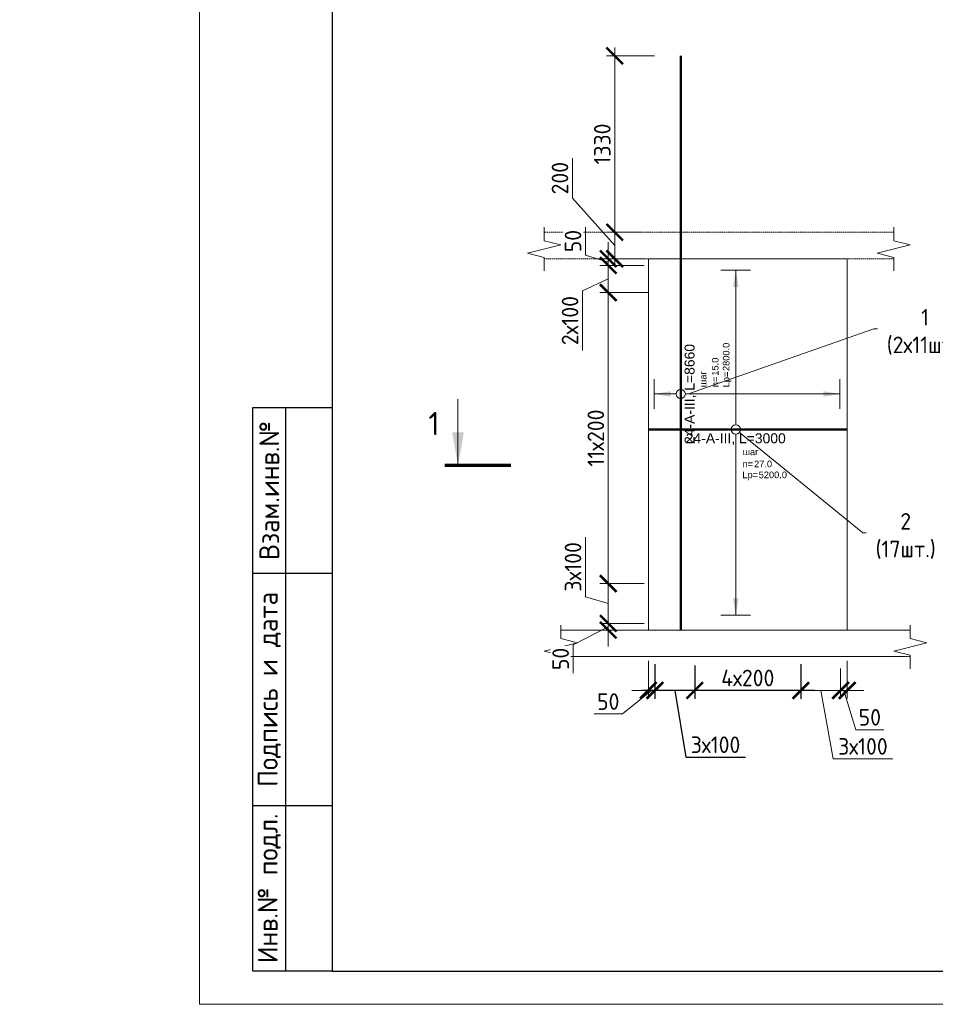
# Model space of a CAD drawing. Header units: millimetres. Extents: x 369815 to 1481759, y -423071 to -27917.
# Tile 246 of 380: x 634516 to 648328, y -198192 to -183342. Entities that reach past the tile are written whole.
import ezdxf
from ezdxf import colors
from ezdxf.entities.mleader import LeaderData, LeaderLine
from ezdxf.enums import TextEntityAlignment as Align
from ezdxf.math import Vec2, Vec3

# ---------------------------------------------------------------- set-up
doc = ezdxf.new("R2010")
doc.units = ezdxf.units.MM
doc.set_wipeout_variables(frame=1)
doc.linetypes.add('01 Штриховая _4 мм_', pattern=[6, 3.5, -2.5])
for name, color, linetype, lineweight in [('AF_Perekritie', 90, 'Continuous', 18), ('AF_Stena', 90, 'Continuous', 18), ('KR_Fundament', 253, 'Continuous', 18), ('АрмСтер', 2, 'Continuous', 50), ('Выноски', 20, 'Continuous', 20), ('подоснова', 151, 'Continuous', 5), ('размер', 1, 'Continuous', 25), ('РАЗМЕРЫ', 1, 'Continuous', 9), ('Текст', 7, 'Continuous', 25), ('ТОНКИЕ', 7, 'Continuous', 9)]:
    doc.layers.add(name, color=color, linetype=linetype, lineweight=lineweight)
doc.layers.add('АрмСтер_атрибуты', color=2, linetype='Continuous', lineweight=0, plot=False)
doc.layers.add('ТОЛСТЫЕ_ОСНОВНЫЕ', color=6, linetype='Continuous')
doc.styles.add('GOST-2.304_Type-B', font='GOST_Common.ttf')
doc.styles.get("Standard").update_dxf_attribs({"font": 'arial.ttf'})
doc.styles.add('style1', font='GOST_Common.ttf', dxfattribs={"height": 500})
doc.styles.add('Аннотативный', font='arial.ttf')
doc.styles.add('ГОСТ', font='GOST_Common.ttf')
doc.dimstyles.new('мой 25', dxfattribs={"dimscale": 100, "dimtxt": 2.5, "dimasz": 2.5, "dimexe": 1.25, "dimexo": 0.625, "dimtad": 1, "dimdec": 0, "dimlfac": 0.5, "dimtxsty": 'GOST-2.304_Type-B', "dimblk": 'ARCHTICK', "dimcen": 2.5, "dimdle": 1.25, "dimaunit": 1, "dimadec": 1, "dimazin": 2, "dimtfac": 1, "dimtdec": 0, "dimtmove": 1, "dimatfit": 3, "dimfxl": 6, "dimfxlon": 1, "dimtfill": 1, "dimlwd": -1, "dimlwe": -1, "dimarcsym": 0})
doc.dimstyles.new('СПДС', dxfattribs={"dimscale": 100, "dimtxt": 2.5, "dimasz": 2.5, "dimexe": 1.25, "dimexo": 0, "dimtad": 1, "dimdec": 0, "dimtxsty": 'GOST-2.304_Type-B', "dimblk": 'ARCHTICK', "dimcen": 2.5, "dimdle": 2, "dimadec": 0, "dimazin": 2, "dimtfac": 0.75, "dimtdec": 0, "dimtmove": 1, "dimatfit": 3, "dimfxl": 1, "dimtolj": 1, "dimarcsym": 1})

# ---------------------------------------------------------------- blocks, each defined once
blk = doc.blocks.new('штамп кж1.1')
at = {"layer": 'Текст', "color": 7, "attachment_point": 1, "style": 'ГОСТ'}
for s, width, heights, insert, char_height in [('\\pi594.35517;{\\fTimes New Roman|b0|i0|c204|p18;\\C256;Строительство жилого комплекса со  встроенными помещениями \\P\\pi1441.86779;общественного-делового, коммерческого назначения и \\P\\pi41.3631;поликлиническим учреждением по адресу: г. Чита, ул. 1-я Коллективная}', 11543.07, [0], (411117, -81801), 250), ('\\pi389.01406;{\\fTimes New Roman|b0|i0|c204|p18;\\C256;«Жилой дом со встроенными помещениями \\P\\pi641.91601;общественно-делового и коммерческого \\P\\pi302.06381;назначения на первом этаже здания», поз. 3.1\\P}', 7000, [1500], (410844, -83331), 225)]:
    blk.add_mtext_dynamic_manual_height_columns(s, width=width, gutter_width=12.5, heights=heights, dxfattribs=dict(at, insert=insert, char_height=char_height))
blk = doc.blocks.new('*U78')
at = {"layer": 'ТОЛСТЫЕ_ОСНОВНЫЕ'}
for p, q in [((8, 5), (8, 90)), ((8, 90), (20, 90)), ((13, 5), (13, 90)), ((8, 65), (20, 65)), ((8, 30), (20, 30)), ((20, 5), (8, 5))]:
    blk.add_line(p, q, dxfattribs=at)
at = {"layer": 'ТОЛСТЫЕ_ОСНОВНЫЕ', "color": 6}
blk.add_lwpolyline([(20, 5), (415, 5), (415, 292), (20, 292)], close=True, dxfattribs=at)
at = {"layer": 'ТОНКИЕ'}
blk.add_lwpolyline([(0, 0), (420, 0), (420, 297), (0, 297)], close=True, dxfattribs=at)
at = {"layer": 'Текст', "style": 'style1'}
for s, p in [('Взам.инв.№', (10.5, 77.5)), ('Подпись и дата', (10.5, 47.5)), ('Инв.№ подл.', (10.5, 17.5))]:
    blk.add_text(s, height=3, rotation=90, dxfattribs=at).set_placement(p, align=Align.MIDDLE)
blk = doc.blocks.new('_None')
blk = doc.blocks.new('*U127')
at = {"layer": 'РАЗМЕРЫ'}
for p, q in [((112.5, 1200), (-112.5, 1200)), ((112.5, -1400), (-112.5, -1400))]:
    blk.add_line(p, q, dxfattribs=at)
at = {"layer": 'РАЗМЕРЫ', "ltscale": 15}
blk.add_line((0, -1400), (0, 1200), dxfattribs=at)
at = {"layer": 'РАЗМЕРЫ'}
for points in [[(0, 1200), (20.9, 1074.8), (-20.9, 1074.8)], [(0, -1400), (20.9, -1274.8), (-20.9, -1274.8)]]:
    blk.add_solid(points, dxfattribs=at)
at = {"layer": 'АрмСтер_атрибуты', "color": 215, "ltscale": 15, "style": 'Аннотативный'}
for s, p in [('шаг', (51.4, -194.2)), ('n=', (51.4, -285.1)), ('Lр=', (50.2, -367.8))]:
    blk.add_text(s, height=50, dxfattribs=at).set_placement(p)
at = {"layer": 'АрмСтер_атрибуты', "style": 'Аннотативный', "flags": 8}
blk.add_attdef('ПОЗ', (110, 29.6), '', height=75, dxfattribs=at)
at = {"layer": 'АрмСтер_атрибуты', "flags": 9}
for tag, p in [('МАССА', (-1033.5, -10.5)), ('ОБОЗНАЧЕНИЕ', (-1033.5, -124.4))]:
    blk.add_attdef(tag, p, '', height=75, dxfattribs=at)
at = {"layer": 'АрмСтер_атрибуты', "color": 215, "style": 'Аннотативный'}
for tag, p, flags in [('ШАГ', (190.9, -194.2), 10), ('КОЛ', (138, -285.1), 8), ('ШИРИНА', (172.9, -367.8), 8)]:
    blk.add_attdef(tag, p, '', height=50, dxfattribs=dict(at, flags=flags))
at = {"linetype": 'Continuous', "lineweight": 0}
blk.add_wipeout([(35, 0), (28.3, 20.6), (10.8, 33.3), (-10.8, 33.3), (-28.3, 20.6), (-35, 0), (-28.3, -20.6), (-10.8, -33.3), (10.8, -33.3), (28.3, -20.6)], dxfattribs=at)
at = {"color": 0, "linetype": 'ByBlock', "lineweight": -2, "ltscale": 100}
blk.add_line((-657.5, 0), (842.5, 0), dxfattribs=at)
at = {"layer": 'РАЗМЕРЫ'}
blk.add_circle((0, 0), 35, dxfattribs=at)
at = {"layer": 'АрмСтер_атрибуты', "style": 'Аннотативный', "flags": 8}
blk.add_attdef('НАИМЕНОВАНИЕ', text='', height=75, dxfattribs=at).set_placement((0, -29.3), align=Align.TOP_CENTER)
blk = doc.blocks.new('*U641')
at = {"layer": 'РАЗМЕРЫ'}
for p, q in [((112.5, 200), (-112.5, 200)), ((112.5, -1200), (-112.5, -1200))]:
    blk.add_line(p, q, dxfattribs=at)
at = {"layer": 'РАЗМЕРЫ', "ltscale": 15}
blk.add_line((0, -1200), (0, 200), dxfattribs=at)
at = {"layer": 'РАЗМЕРЫ'}
for points in [[(0, 200), (20.9, 74.8), (-20.9, 74.8)], [(0, -1200), (20.9, -1074.8), (-20.9, -1074.8)]]:
    blk.add_solid(points, dxfattribs=at)
at = {"layer": 'АрмСтер_атрибуты', "color": 215, "ltscale": 15, "style": 'Аннотативный'}
for s, p in [('шаг', (51.4, -194.2)), ('n=', (51.4, -285.1)), ('Lр=', (50.2, -367.8))]:
    blk.add_text(s, height=50, dxfattribs=at).set_placement(p)
at = {"layer": 'АрмСтер_атрибуты', "style": 'Аннотативный', "flags": 8}
blk.add_attdef('ПОЗ', (110, 29.6), '', height=75, dxfattribs=at)
at = {"layer": 'АрмСтер_атрибуты', "flags": 9}
for tag, p in [('МАССА', (-2096, -10.5)), ('ОБОЗНАЧЕНИЕ', (-2096, -124.4))]:
    blk.add_attdef(tag, p, '', height=75, dxfattribs=at)
at = {"layer": 'АрмСтер_атрибуты', "color": 215, "style": 'Аннотативный'}
for tag, p, flags in [('ШАГ', (190.9, -194.2), 10), ('КОЛ', (138, -285.1), 8), ('ШИРИНА', (172.9, -367.8), 8)]:
    blk.add_attdef(tag, p, '', height=50, dxfattribs=dict(at, flags=flags))
at = {"linetype": 'Continuous', "lineweight": 0}
blk.add_wipeout([(35, 0), (28.3, 20.6), (10.8, 33.3), (-10.8, 33.3), (-28.3, 20.6), (-35, 0), (-28.3, -20.6), (-10.8, -33.3), (10.8, -33.3), (28.3, -20.6)], dxfattribs=at)
at = {"color": 0, "linetype": 'ByBlock', "lineweight": -2, "ltscale": 100}
blk.add_line((-1780, 0), (2550, 0), dxfattribs=at)
at = {"layer": 'РАЗМЕРЫ'}
blk.add_circle((0, 0), 35, dxfattribs=at)
at = {"layer": 'АрмСтер_атрибуты', "style": 'Аннотативный', "flags": 8}
blk.add_attdef('НАИМЕНОВАНИЕ', text='', height=75, dxfattribs=at).set_placement((0, -29.3), align=Align.TOP_CENTER)
blk = doc.blocks.new('_ArchTick')
at = {"color": 0, "linetype": 'ByBlock', "const_width": 0.15}
blk.add_lwpolyline([(-0.5, -0.5), (0.5, 0.5)], dxfattribs=at)
blk = doc.blocks.new('*D523')
at = {"layer": 'DEFPOINTS', "color": 0, "transparency": 16777216}
for p in [(646999, -192947), (646899, -193062), (646999, -193457)]:
    blk.add_point(p, dxfattribs=at)
at = {"layer": 'РАЗМЕРЫ', "color": 0, "linetype": 'Continuous', "transparency": 16777216}
for p, q in [((646999, -193009), (646999, -193582)), ((646899, -193125), (646899, -193582)), ((646899, -193457), (646649, -193457)), ((646899, -193457), (646999, -193457)), ((646899, -193457), (646999, -193457)), ((646949, -193457), (647127, -194051)), ((646999, -193457), (647249, -193457)), ((647127, -194051), (647552, -194051))]:
    blk.add_line(p, q, dxfattribs=at)
at = {"layer": 'РАЗМЕРЫ', "color": 0, "transparency": 16777216, "xscale": 250, "yscale": 250, "zscale": 250}
blk.add_blockref('_ArchTick', (646899, -193457), dxfattribs=at)
at = {"layer": 'РАЗМЕРЫ', "color": 0, "transparency": 16777216, "xscale": 250, "yscale": 250, "zscale": 250, "rotation": 180}
blk.add_blockref('_ArchTick', (646999, -193457), dxfattribs=at)
at = {"layer": 'РАЗМЕРЫ', "color": 0, "transparency": 16777216, "insert": (647340, -193863), "char_height": 250, "attachment_point": 5, "style": 'GOST-2.304_Type-B', "bg_fill": 3, "box_fill_scale": 1.1, "bg_fill_color": 256, "bg_fill_true_color": 13158600, "bg_fill_transparency": 0}
blk.add_mtext('50', dxfattribs=at)
blk = doc.blocks.new('*D524')
at = {"layer": 'DEFPOINTS', "color": 0, "transparency": 16777216}
for p in [(643999, -192947), (644099, -193062), (643999, -193457)]:
    blk.add_point(p, dxfattribs=at)
at = {"layer": 'РАЗМЕРЫ', "color": 0, "linetype": 'Continuous', "transparency": 16777216}
for p, q in [((643999, -193009), (643999, -193582)), ((644099, -193125), (644099, -193582)), ((644049, -193457), (643607, -193813)), ((643999, -193457), (643749, -193457)), ((644099, -193457), (643999, -193457)), ((644099, -193457), (643999, -193457)), ((644099, -193457), (644349, -193457)), ((643607, -193813), (643182, -193813))]:
    blk.add_line(p, q, dxfattribs=at)
at = {"layer": 'РАЗМЕРЫ', "color": 0, "transparency": 16777216, "xscale": 250, "yscale": 250, "zscale": 250}
blk.add_blockref('_ArchTick', (643999, -193457), dxfattribs=at)
at = {"layer": 'РАЗМЕРЫ', "color": 0, "transparency": 16777216, "xscale": 250, "yscale": 250, "zscale": 250, "rotation": 180}
blk.add_blockref('_ArchTick', (644099, -193457), dxfattribs=at)
at = {"layer": 'РАЗМЕРЫ', "color": 0, "transparency": 16777216, "insert": (643394, -193626), "char_height": 250, "attachment_point": 5, "style": 'GOST-2.304_Type-B', "bg_fill": 3, "box_fill_scale": 1.1, "bg_fill_color": 256, "bg_fill_true_color": 13158600, "bg_fill_transparency": 0}
blk.add_mtext('50', dxfattribs=at)
blk = doc.blocks.new('*D525')
at = {"layer": 'DEFPOINTS', "color": 0, "transparency": 16777216}
for p in [(646299, -193063, 720), (646899, -193163), (646299, -193458)]:
    blk.add_point(p, dxfattribs=at)
at = {"layer": 'РАЗМЕРЫ', "color": 0, "linetype": 'Continuous', "transparency": 16777216}
for p, q in [((646299, -193159), (646299, -193583)), ((646899, -193225), (646899, -193583)), ((647024, -193458), (646174, -193458)), ((646599, -193458), (646786, -194490)), ((646786, -194490), (647686, -194490))]:
    blk.add_line(p, q, dxfattribs=at)
at = {"layer": 'РАЗМЕРЫ', "color": 0, "transparency": 16777216, "xscale": 250, "yscale": 250, "zscale": 250, "rotation": 180}
blk.add_blockref('_ArchTick', (646299, -193458), dxfattribs=at)
at = {"layer": 'РАЗМЕРЫ', "color": 0, "transparency": 16777216, "xscale": 250, "yscale": 250, "zscale": 250}
blk.add_blockref('_ArchTick', (646899, -193458), dxfattribs=at)
at = {"layer": 'РАЗМЕРЫ', "color": 0, "transparency": 16777216, "insert": (647236, -194302), "char_height": 250, "attachment_point": 5, "style": 'GOST-2.304_Type-B', "bg_fill": 3, "box_fill_scale": 1.1, "bg_fill_color": 256, "bg_fill_true_color": 13158600, "bg_fill_transparency": 0}
blk.add_mtext('3х100', dxfattribs=at)
blk = doc.blocks.new('*D526')
at = {"layer": 'DEFPOINTS', "color": 0, "transparency": 16777216}
for p in [(644699, -193083, 720), (646299, -193063, 720), (644699, -193458)]:
    blk.add_point(p, dxfattribs=at)
at = {"layer": 'размер', "color": 0, "lineweight": -2, "transparency": 16777216}
for p, q in [((644699, -193083), (644699, -193583)), ((646299, -193063), (646299, -193583)), ((646499, -193458), (644499, -193458))]:
    blk.add_line(p, q, dxfattribs=at)
at = {"layer": 'размер', "color": 0, "lineweight": -2, "transparency": 16777216, "xscale": 250, "yscale": 250, "zscale": 250, "rotation": 180}
blk.add_blockref('_ArchTick', (644699, -193458), dxfattribs=at)
at = {"layer": 'размер', "color": 0, "lineweight": -2, "transparency": 16777216, "xscale": 250, "yscale": 250, "zscale": 250}
blk.add_blockref('_ArchTick', (646299, -193458), dxfattribs=at)
at = {"layer": 'размер', "color": 0, "transparency": 16777216, "insert": (645499, -193270), "char_height": 250, "attachment_point": 5, "style": 'GOST-2.304_Type-B'}
blk.add_mtext('\\A1;4х200', dxfattribs=at)
blk = doc.blocks.new('*D527')
at = {"layer": 'DEFPOINTS', "color": 0, "transparency": 16777216}
for p in [(644098, -193064, 720), (644699, -193163), (644098, -193458)]:
    blk.add_point(p, dxfattribs=at)
at = {"layer": 'размер', "color": 0, "lineweight": -2, "transparency": 16777216}
for p, q in [((644098, -193064), (644098, -193583)), ((644699, -193163), (644699, -193583)), ((644899, -193458), (643898, -193458)), ((644398, -193458), (644563, -194465)), ((644563, -194465), (645463, -194465))]:
    blk.add_line(p, q, dxfattribs=at)
at = {"layer": 'размер', "color": 0, "lineweight": -2, "transparency": 16777216, "xscale": 250, "yscale": 250, "zscale": 250, "rotation": 180}
blk.add_blockref('_ArchTick', (644098, -193458), dxfattribs=at)
at = {"layer": 'размер', "color": 0, "lineweight": -2, "transparency": 16777216, "xscale": 250, "yscale": 250, "zscale": 250}
blk.add_blockref('_ArchTick', (644699, -193458), dxfattribs=at)
at = {"layer": 'размер', "color": 0, "transparency": 16777216, "insert": (645013, -194277), "char_height": 250, "attachment_point": 5, "style": 'GOST-2.304_Type-B'}
blk.add_mtext('\\A1;3х100', dxfattribs=at)
blk = doc.blocks.new('*D576')
at = {"layer": 'DEFPOINTS', "color": 0, "transparency": 16777216}
for p in [(643492, -186547), (643960, -186547), (643960, -186947)]:
    blk.add_point(p, dxfattribs=at)
at = {"layer": 'РАЗМЕРЫ', "color": 0, "linetype": 'Continuous', "transparency": 16777216}
for p, q in [((642853, -186032), (642853, -185432)), ((643492, -186747), (642853, -186032)), ((643492, -187072), (643492, -186422)), ((643898, -186547), (643367, -186547)), ((643898, -186947), (643367, -186947))]:
    blk.add_line(p, q, dxfattribs=at)
at = {"layer": 'РАЗМЕРЫ', "color": 0, "transparency": 16777216, "xscale": 250, "yscale": 250, "zscale": 250}
for p, rotation in [((643492, -186547), 90), ((643492, -186947), 270)]:
    blk.add_blockref('_ArchTick', p, dxfattribs=dict(at, rotation=rotation))
at = {"layer": 'РАЗМЕРЫ', "color": 0, "transparency": 16777216, "insert": (642666, -185732), "char_height": 250, "attachment_point": 5, "rotation": 90, "style": 'GOST-2.304_Type-B', "bg_fill": 3, "box_fill_scale": 1.1, "bg_fill_color": 256, "bg_fill_true_color": 13158600, "bg_fill_transparency": 0}
blk.add_mtext('200', dxfattribs=at)
blk = doc.blocks.new('*D536')
at = {"layer": 'DEFPOINTS', "color": 0, "transparency": 16777216}
for p in [(643492, -183887), (644607, -183887), (643960, -186547)]:
    blk.add_point(p, dxfattribs=at)
at = {"layer": 'РАЗМЕРЫ', "color": 0, "linetype": 'Continuous', "transparency": 16777216}
for p, q in [((643492, -186672), (643492, -183762)), ((644092, -183887), (643367, -183887)), ((643898, -186547), (643367, -186547))]:
    blk.add_line(p, q, dxfattribs=at)
at = {"layer": 'РАЗМЕРЫ', "color": 0, "transparency": 16777216, "xscale": 250, "yscale": 250, "zscale": 250}
for p, rotation in [((643492, -183887), 90), ((643492, -186547), 270)]:
    blk.add_blockref('_ArchTick', p, dxfattribs=dict(at, rotation=rotation))
at = {"layer": 'РАЗМЕРЫ', "color": 0, "transparency": 16777216, "insert": (643304, -185217), "char_height": 250, "attachment_point": 5, "rotation": 90, "style": 'GOST-2.304_Type-B', "bg_fill": 3, "box_fill_scale": 1.1, "bg_fill_color": 256, "bg_fill_true_color": 13158600, "bg_fill_transparency": 0}
blk.add_mtext('1330', dxfattribs=at)
blk = doc.blocks.new('*D642')
at = {"layer": 'DEFPOINTS', "color": 0, "transparency": 16777216}
for p in [(643394, -186947), (643999, -186947), (643999, -187047)]:
    blk.add_point(p, dxfattribs=at)
at = {"layer": 'РАЗМЕРЫ', "color": 0, "linetype": 'Continuous', "transparency": 16777216}
for p, q in [((643051, -186894), (643051, -186469)), ((643394, -186947), (643394, -186697)), ((643394, -186997), (643051, -186894)), ((643937, -186947), (643269, -186947)), ((643394, -187047), (643394, -186947)), ((643394, -187047), (643394, -186947)), ((643937, -187047), (643269, -187047)), ((643394, -187047), (643394, -187297))]:
    blk.add_line(p, q, dxfattribs=at)
at = {"layer": 'РАЗМЕРЫ', "color": 0, "transparency": 16777216, "xscale": 250, "yscale": 250, "zscale": 250}
for p, rotation in [((643394, -186947), 270), ((643394, -187047), 90)]:
    blk.add_blockref('_ArchTick', p, dxfattribs=dict(at, rotation=rotation))
at = {"layer": 'РАЗМЕРЫ', "color": 0, "transparency": 16777216, "insert": (642863, -186681), "char_height": 250, "attachment_point": 5, "rotation": 90, "style": 'GOST-2.304_Type-B', "bg_fill": 3, "box_fill_scale": 1.1, "bg_fill_color": 256, "bg_fill_true_color": 13158600, "bg_fill_transparency": 0}
blk.add_mtext('50', dxfattribs=at)
blk = doc.blocks.new('*D822')
at = {"layer": 'DEFPOINTS', "color": 0, "transparency": 16777216}
for p in [(643394, -192447), (643999, -192447), (643999, -192547)]:
    blk.add_point(p, dxfattribs=at)
at = {"layer": 'РАЗМЕРЫ', "color": 0, "linetype": 'Continuous', "transparency": 16777216}
for p, q in [((643394, -192447), (643394, -192197)), ((643937, -192447), (643269, -192447)), ((643394, -192547), (643394, -192447)), ((643394, -192547), (643394, -192447)), ((643394, -192497), (642863, -192770)), ((643937, -192547), (643269, -192547)), ((643394, -192547), (643394, -192797)), ((642863, -192770), (642863, -193195))]:
    blk.add_line(p, q, dxfattribs=at)
at = {"layer": 'РАЗМЕРЫ', "color": 0, "transparency": 16777216, "xscale": 250, "yscale": 250, "zscale": 250}
for p, rotation in [((643394, -192447), 270), ((643394, -192547), 90)]:
    blk.add_blockref('_ArchTick', p, dxfattribs=dict(at, rotation=rotation))
at = {"layer": 'РАЗМЕРЫ', "color": 0, "transparency": 16777216, "insert": (642676, -192983), "char_height": 250, "attachment_point": 5, "rotation": 90, "style": 'GOST-2.304_Type-B', "bg_fill": 3, "box_fill_scale": 1.1, "bg_fill_color": 256, "bg_fill_true_color": 13158600, "bg_fill_transparency": 0}
blk.add_mtext('50', dxfattribs=at)
blk = doc.blocks.new('*D823')
at = {"layer": 'DEFPOINTS', "color": 0, "transparency": 16777216}
for p in [(643999, -187047), (643394, -187457), (643687, -187457)]:
    blk.add_point(p, dxfattribs=at)
at = {"layer": 'РАЗМЕРЫ', "color": 0, "linetype": 'Continuous', "transparency": 16777216}
for p, q in [((643394, -186922), (643394, -187582)), ((643937, -187047), (643269, -187047)), ((643394, -187252), (643006, -187430)), ((643006, -187430), (643006, -188330)), ((643624, -187457), (643269, -187457))]:
    blk.add_line(p, q, dxfattribs=at)
at = {"layer": 'РАЗМЕРЫ', "color": 0, "transparency": 16777216, "xscale": 250, "yscale": 250, "zscale": 250}
for p, rotation in [((643394, -187047), 90), ((643394, -187457), 270)]:
    blk.add_blockref('_ArchTick', p, dxfattribs=dict(at, rotation=rotation))
at = {"layer": 'РАЗМЕРЫ', "color": 0, "transparency": 16777216, "insert": (642818, -187880), "char_height": 250, "attachment_point": 5, "rotation": 90, "style": 'GOST-2.304_Type-B', "bg_fill": 3, "box_fill_scale": 1.1, "bg_fill_color": 256, "bg_fill_true_color": 13158600, "bg_fill_transparency": 0}
blk.add_mtext('2х100', dxfattribs=at)
blk = doc.blocks.new('*D2375')
at = {"layer": 'DEFPOINTS', "color": 0, "transparency": 16777216}
for p in [(643394, -191847), (643999, -191847), (643900, -192447)]:
    blk.add_point(p, dxfattribs=at)
at = {"layer": 'РАЗМЕРЫ', "color": 0, "linetype": 'Continuous', "transparency": 16777216}
for p, q in [((643051, -192044), (643051, -191144)), ((643937, -191847), (643269, -191847)), ((643394, -192572), (643394, -191722)), ((643394, -192147), (643051, -192044)), ((643837, -192447), (643269, -192447))]:
    blk.add_line(p, q, dxfattribs=at)
at = {"layer": 'РАЗМЕРЫ', "color": 0, "transparency": 16777216, "xscale": 250, "yscale": 250, "zscale": 250}
for p, rotation in [((643394, -191847), 90), ((643394, -192447), 270)]:
    blk.add_blockref('_ArchTick', p, dxfattribs=dict(at, rotation=rotation))
at = {"layer": 'РАЗМЕРЫ', "color": 0, "transparency": 16777216, "insert": (642863, -191594), "char_height": 250, "attachment_point": 5, "rotation": 90, "style": 'GOST-2.304_Type-B', "bg_fill": 3, "box_fill_scale": 1.1, "bg_fill_color": 256, "bg_fill_true_color": 13158600, "bg_fill_transparency": 0}
blk.add_mtext('3х100', dxfattribs=at)
blk = doc.blocks.new('*D2376')
at = {"layer": 'DEFPOINTS', "color": 0, "transparency": 16777216}
for p in [(643394, -187457), (644059, -187457), (643968, -191847)]:
    blk.add_point(p, dxfattribs=at)
at = {"layer": 'РАЗМЕРЫ', "color": 0, "linetype": 'Continuous', "transparency": 16777216}
for p, q in [((643394, -191972), (643394, -187332)), ((643994, -187457), (643269, -187457)), ((643906, -191847), (643269, -191847))]:
    blk.add_line(p, q, dxfattribs=at)
at = {"layer": 'РАЗМЕРЫ', "color": 0, "transparency": 16777216, "xscale": 250, "yscale": 250, "zscale": 250}
for p, rotation in [((643394, -187457), 90), ((643394, -191847), 270)]:
    blk.add_blockref('_ArchTick', p, dxfattribs=dict(at, rotation=rotation))
at = {"layer": 'РАЗМЕРЫ', "color": 0, "transparency": 16777216, "insert": (643207, -189652), "char_height": 250, "attachment_point": 5, "rotation": 90, "style": 'GOST-2.304_Type-B', "bg_fill": 3, "box_fill_scale": 1.1, "bg_fill_color": 256, "bg_fill_true_color": 13158600, "bg_fill_transparency": 0}
blk.add_mtext('11х200', dxfattribs=at)

msp = doc.modelspace()

# ---------------------------------------------------------------- hatches: boundary and pattern name
at = {"layer": 'Выноски'}
msp.add_hatch(color=256, dxfattribs=at).paths.add_polyline_path([(641128.2, -190064.7), (641216.4, -189564.7), (641040.1, -189564.7)], flags=0)

# ---------------------------------------------------------------- linework, layer by layer
at = {"layer": 'AF_Perekritie', "linetype": '01 Штриховая _4 мм_', "lineweight": 9}
for p, q in [((647619.1, -186546.7, 3100), (642428.2, -186546.7, 3100)), ((647619.2, -186546.7, 3100), (647700.5, -186546.7, 3100)), ((647700.5, -186946.7, 3100), (647619.2, -186946.7, 3100)), ((647869.2, -192546.7, 3100), (647950.5, -192546.7, 3100)), ((647950.5, -192946.7, 3100), (647869.2, -192946.7, 3100))]:
    msp.add_line(p, q, dxfattribs=at)
at = {"layer": 'AF_Perekritie', "linetype": '01 Штриховая _4 мм_', "lineweight": 0}
msp.add_line((642428.2, -186946.7, 3100), (647619.1, -186946.7, 3100), dxfattribs=at)
at = {"layer": 'AF_Stena', "lineweight": 0}
for p, q in [((646499, -186946.7, 3100), (643999, -186946.7, 3100)), ((643999, -186946.7, 3100), (643999, -192426.7, 3100)), ((646999, -192426.7, 3100), (646999, -186946.7, 3100))]:
    msp.add_line(p, q, dxfattribs=at)
at = {"layer": 'AF_Stena', "lineweight": 20, "elevation": 3100}
for points in [[(642428.2, -186621.7), (642428.2, -186471.7)], [(647700.5, -186621.7), (647700.5, -186471.7)], [(642428.2, -186621.7), (642428.2, -186676.7)], [(647700.5, -186621.7), (647700.5, -186676.7)], [(642678.2, -186739.2), (642178.2, -186864.2)], [(642428.2, -186676.7), (642678.2, -186739.2)], [(647950.5, -186739.2), (647450.5, -186864.2)], [(647700.5, -186676.7), (647950.5, -186739.2)], [(642178.2, -186864.2), (642428.2, -186926.7)], [(642428.2, -186926.7), (642428.2, -186981.7)], [(647450.5, -186864.2), (647700.5, -186926.7)], [(647700.5, -186926.7), (647700.5, -186981.7)], [(642428.2, -186981.7), (642428.2, -187131.7)], [(647700.5, -186981.7), (647700.5, -187131.7)], [(642678.2, -192621.7), (642678.2, -192471.7)], [(647950.5, -192621.7), (647950.5, -192471.7)], [(642928.2, -192739.2), (642428.2, -192864.2)], [(642678.2, -192621.7), (642678.2, -192676.7)], [(642678.2, -192676.7), (642928.2, -192739.2)], [(648200.5, -192739.2), (647700.5, -192864.2)], [(647950.5, -192621.7), (647950.5, -192676.7)], [(647950.5, -192676.7), (648200.5, -192739.2)], [(642428.2, -192864.2), (642678.2, -192926.7)], [(647700.5, -192864.2), (647950.5, -192926.7)], [(642678.2, -192926.7), (642678.2, -192981.7)], [(642678.2, -192981.7), (642678.2, -193131.7)], [(647950.5, -192926.7), (647950.5, -192981.7)], [(647950.5, -192981.7), (647950.5, -193131.7)]]:
    msp.add_lwpolyline(points, dxfattribs=at)
at = {"layer": 'Выноски'}
msp.add_line((641125.1, -190064.7, 3100), (641125.1, -189064.7, 3100), dxfattribs=at)
at = {"layer": 'Выноски', "elevation": 3100}
msp.add_lwpolyline([(641928.2, -190064.7, 50, 50, 0), (640928.2, -190064.7, 50, 50, 0)], format="xyseb", dxfattribs=at)

# ---------------------------------------------------------------- block references
at = {"xscale": 100, "yscale": 100, "zscale": 100}
msp.add_blockref('*U78', (637230.8, -198191.8, 3100), dxfattribs=at)
at = {"layer": 'размер'}
for p in [(120612.6, -111557.6, 3100), (165719.5, -111557.6, 3100)]:
    msp.add_blockref('штамп кж1.1', p, dxfattribs=at)

# ---------------------------------------------------------------- texts
at = {"layer": 'Выноски', "style": 'GOST-2.304_Type-B'}
msp.add_text('1', height=350, dxfattribs=at).set_placement((640683, -189607.6, 3100))
at = {"layer": 'Текст', "color": 7, "char_height": 250, "attachment_point": 1, "style": 'ГОСТ'}
for s, insert in [('\\pi3500;{\\C0;\\P\\pi1371.59091;План пилонов} 2-5-го этажа{\\H1.83333x; }', (480882.1, -196191.8, 3100)), ('\\pi3500;{\\C256;\\P\\pi2264.39394;Пилон П1 (2-5ЭТ)}', (531471, -196191.8, 3100)), ('\\pi3500;{\\C256;\\P\\pi2239.39394;Пилон П2 (2-5ЭТ)}', (576577.8, -196191.8, 3100)), ('\\pi3500;{\\C256;\\P\\pi2282.19697;Пилон П3(2-5ЭТ)}', (621684.7, -196191.8, 3100))]:
    msp.add_mtext_dynamic_manual_height_columns(s, width=7000, gutter_width=12.5, heights=[1500], dxfattribs=dict(at, insert=insert))

# ---------------------------------------------------------------- leaders
at = {"layer": 'подоснова'}
ml = msp.add_multileader_mtext('Standard', dxfattribs=at)
ml.set_content('1 (2х11шт.)', color=256, style='GOST-2.304_Type-B')
ml.set_leader_properties(color=256, linetype='ByLayer', lineweight=15)
ml.set_arrow_properties(name='NONE')
ml.build(insert=Vec2(0, 0))
ml.multileader.update_dxf_attribs({"text_left_attachment_type": 6, "text_right_attachment_type": 6, "dogleg_length": 10, "arrow_head_size": 18})
ctx = ml.context
ctx.base_point, ctx.char_height, ctx.arrow_head_size, ctx.landing_gap_size, ctx.plane_origin = Vec3(647410.2, -188004.1, 3100), 250, 18, 20, Vec3(644202.9, -186671, 3100)
ctx.left_attachment, ctx.right_attachment, ctx.text_align_type = 6, 6, 1
notes = []
notes.append((ctx, [(0, (1, 1, 0), (647400.2, -188004.1, 3100), (1, 0), 10, [(0, [(644606.8, -188986.7, 3100)], 0, [])])]))
ctx.mtext.insert, ctx.mtext.width, ctx.mtext.alignment, ctx.mtext.flow_direction = Vec3(648173, -187704.1, 3100), 22.898, 2, 5
ml = msp.add_multileader_mtext('Standard', dxfattribs=at)
ml.set_content('2 (17шт.)', color=256, style='GOST-2.304_Type-B')
ml.set_leader_properties(color=256, linetype='ByLayer', lineweight=15)
ml.set_arrow_properties(name='NONE')
ml.build(insert=Vec2(0, 0))
ml.multileader.update_dxf_attribs({"text_left_attachment_type": 6, "text_right_attachment_type": 6, "dogleg_length": 10, "arrow_head_size": 18})
ctx = ml.context
ctx.base_point, ctx.char_height, ctx.arrow_head_size, ctx.landing_gap_size, ctx.plane_origin = Vec3(647242.7, -191083.2, 3100), 250, 18, 20, Vec3(644476.8, -189712.1, 3100)
ctx.left_attachment, ctx.right_attachment, ctx.text_align_type = 6, 6, 1
notes.append((ctx, [(0, (1, 1, 0), (647232.7, -191083.2, 3100), (1, 0), 10, [(0, [(645317.4, -189521.1, 3100)], 0, [])])]))
ctx.mtext.insert, ctx.mtext.width, ctx.mtext.alignment, ctx.mtext.flow_direction = Vec3(647880.5, -190783.2, 3100), 22.898, 2, 5
for ctx, leaders in notes:
    for number, flags, end, landing, length, lines in leaders:
        leader = LeaderData()
        leader.index, (leader.has_last_leader_line, leader.has_dogleg_vector, leader.attachment_direction) = number, flags
        leader.last_leader_point, leader.dogleg_vector, leader.dogleg_length = Vec3(end), Vec3(landing), length
        for number, points, colour, breaks in lines:
            line = LeaderLine()
            line.index, line.vertices, line.color, line.breaks = number, Vec3.list(points), colors.encode_raw_color(colour), breaks
            leader.lines.append(line)
        ctx.leaders.append(leader)

# ---------------------------------------------------------------- next in the draw order: block references
at = {"layer": 'АрмСтер', "ltscale": 15}
ref = msp.add_blockref('*U127', (645317.4, -189521.1, 3100), dxfattribs=dict(at, xscale=2, yscale=2, zscale=2))
ref.add_attrib('НАИМЕНОВАНИЕ', '24-A-III, L=3000', dxfattribs={"layer": 'АрмСтер_атрибуты', "height": 150, "style": 'Аннотативный', "flags": 8}).set_placement((645317.4, -189579.8, 3100), align=Align.TOP_CENTER)
ref.add_attrib('КОЛ', '27.0', (645593.5, -190091.3, 3100), dxfattribs={"layer": 'АрмСтер_атрибуты', "color": 215, "height": 100, "style": 'Аннотативный', "flags": 8})
ref.add_attrib('ШИРИНА', '5200.0', (645663.2, -190256.7, 3100), dxfattribs={"layer": 'АрмСтер_атрибуты', "color": 215, "height": 100, "style": 'Аннотативный', "flags": 8})

# ---------------------------------------------------------------- next in the draw order: dimensions: what is measured, and where the dimension line sits
at = {"layer": 'РАЗМЕРЫ', "color": 146, "true_color": 0x006272}
dim = msp.add_linear_dim(base=(643999, -193457.1, 3100), p1=(644099, -193062.3, 3100), p2=(643999, -192946.7, 3100), dimstyle='мой 25', dxfattribs=at)
dim.commit()
dim.dimension.update_dxf_attribs({"geometry": '*D524', "text_midpoint": (643544.2, -193813.2, 3100), "dimtype": 160})
dim = msp.add_linear_dim(base=(646999, -193457.1, 3100), p1=(646899, -193062.3, 3100), p2=(646999, -192946.7, 3100), angle=180, dimstyle='мой 25', dxfattribs=at)
dim.commit()
dim.dimension.update_dxf_attribs({"geometry": '*D523', "text_midpoint": (647189.6, -193863.3, 3100)})

# ---------------------------------------------------------------- next in the draw order: linework, layer by layer
at = {"layer": 'AF_Stena', "lineweight": 0}
for p, q in [((643999, -186946.7, 3100), (643999, -192546.7, 3100)), ((646999, -192546.7, 3100), (646999, -186946.7, 3100))]:
    msp.add_line(p, q, dxfattribs=at)
at = {"layer": 'KR_Fundament', "lineweight": 9}
msp.add_line((642678.2, -192946.7, 3100), (647869.1, -192946.7, 3100), dxfattribs=at)

# ---------------------------------------------------------------- next in the draw order: block references
at = {"layer": 'АрмСтер', "ltscale": 15}
ref = msp.add_blockref('*U641', (644487.1, -188986.7, 3100), dxfattribs=dict(at, xscale=2, yscale=2, zscale=2, rotation=90))
ref.add_attrib('НАИМЕНОВАНИЕ', '24-A-III, L=8660', dxfattribs={"layer": 'АрмСтер_атрибуты', "height": 150, "rotation": 90, "style": 'Аннотативный', "flags": 8}).set_placement((644545.8, -188986.7, 3100), align=Align.TOP_CENTER)
ref.add_attrib('КОЛ', '15.0', (645057.4, -188710.6, 3100), dxfattribs={"layer": 'АрмСтер_атрибуты', "color": 215, "height": 100, "rotation": 90, "style": 'Аннотативный', "flags": 8})
ref.add_attrib('ШИРИНА', '2800.0', (645222.7, -188640.9, 3100), dxfattribs={"layer": 'АрмСтер_атрибуты', "color": 215, "height": 100, "rotation": 90, "style": 'Аннотативный', "flags": 8})

# ---------------------------------------------------------------- next in the draw order: dimensions: what is measured, and where the dimension line sits
at = {"layer": 'размер', "color": 146, "true_color": 0x006272}
dim = msp.add_linear_dim(base=(644098.5, -193458.1, 3100), p1=(644698.5, -193163.1, 3100), p2=(644098.5, -193063.9, 3820), text='3х100', dimstyle='СПДС', dxfattribs=at)
dim.commit()
dim.dimension.update_dxf_attribs({"geometry": '*D527', "text_midpoint": (644625.7, -194464.9, 3100), "dimtype": 160})
at = {"layer": 'РАЗМЕРЫ', "color": 146, "true_color": 0x006272}
dim = msp.add_linear_dim(base=(646299, -193457.6, 3100), p1=(646899, -193162.6, 3100), p2=(646299, -193063.4, 3820), text='3х100', dimstyle='мой 25', dxfattribs=at)
dim.commit()
dim.dimension.update_dxf_attribs({"geometry": '*D525', "text_midpoint": (646848.2, -194490, 3100), "dimtype": 160})

# ---------------------------------------------------------------- next in the draw order: linework, layer by layer
at = {"layer": 'AF_Stena', "lineweight": 0}
for p, q in [((646999, -186946.7, 3100), (643999, -186946.7, 3100)), ((643999, -192546.7, 3100), (646999, -192546.7, 3100))]:
    msp.add_line(p, q, dxfattribs=at)
at = {"layer": 'KR_Fundament', "lineweight": 0}
for p in [(647950.5, -192546.7, 3100), (647869.1, -192546.7, 3100)]:
    msp.add_line(p, (642678.2, -192546.7, 3100), dxfattribs=at)

# ---------------------------------------------------------------- next in the draw order: block references
at = {"layer": 'размер'}
for p in [(70023.8, -111557.6, 3100), (210826.3, -111557.6, 3100)]:
    msp.add_blockref('штамп кж1.1', p, dxfattribs=at)

# ---------------------------------------------------------------- next in the draw order: dimensions: what is measured, and where the dimension line sits
at = {"layer": 'размер', "color": 146, "true_color": 0x006272}
dim = msp.add_linear_dim(base=(644699, -193457.6, 3100), p1=(646299, -193063.4, 3820), p2=(644699, -193082.9, 3820), text='4х200', dimstyle='СПДС', dxfattribs=at)
dim.commit()
dim.dimension.update_dxf_attribs({"geometry": '*D526', "text_midpoint": (645499, -193270.1, 3100)})

# ---------------------------------------------------------------- next in the draw order: dimensions: what is measured, and where the dimension line sits
at = {"layer": 'РАЗМЕРЫ', "color": 146}
dim = msp.add_linear_dim(base=(643491.6, -186546.7, 3100), p1=(643960.2, -186946.7, 3100), p2=(643960.2, -186546.7, 3100), angle=90, dimstyle='мой 25', dxfattribs=at)
dim.commit()
dim.dimension.update_dxf_attribs({"geometry": '*D576', "text_midpoint": (642853, -185969.5, 3100), "dimtype": 160})
at = {"layer": 'РАЗМЕРЫ', "color": 146, "true_color": 0x006272}
dim = msp.add_linear_dim(base=(643394.3, -192446.9, 3100), p1=(643999, -192546.7, 3100), p2=(643999, -192446.9, 3100), angle=90, dimstyle='мой 25', dxfattribs=at)
dim.commit()
dim.dimension.update_dxf_attribs({"geometry": '*D822', "text_midpoint": (642863, -192832.6, 3100), "dimtype": 160})

# ---------------------------------------------------------------- next in the draw order: dimensions: what is measured, and where the dimension line sits
dim = msp.add_linear_dim(base=(643491.6, -183886.7, 3100), p1=(643960.2, -186546.7, 3100), p2=(644606.8, -183886.7, 3100), angle=90, dimstyle='мой 25', dxfattribs=at)
dim.commit()
dim.dimension.update_dxf_attribs({"geometry": '*D536', "text_midpoint": (643304.1, -185216.7, 3100)})
dim = msp.add_linear_dim(base=(643394.3, -191846.9, 3100), p1=(643900, -192446.9, 3100), p2=(643999, -191846.9, 3100), angle=90, text='3х100', dimstyle='мой 25', dxfattribs=at)
dim.commit()
dim.dimension.update_dxf_attribs({"geometry": '*D2375', "text_midpoint": (642863, -191981.2, 3100)})

# ---------------------------------------------------------------- next in the draw order: dimensions: what is measured, and where the dimension line sits
dim = msp.add_linear_dim(base=(643394.3, -186946.7, 3100), p1=(643999, -187046.9, 3100), p2=(643999, -186946.7, 3100), angle=90, dimstyle='мой 25', dxfattribs=at)
dim.commit()
dim.dimension.update_dxf_attribs({"geometry": '*D642', "text_midpoint": (642863, -186831.2, 3100)})

# ---------------------------------------------------------------- next in the draw order: dimensions: what is measured, and where the dimension line sits
dim = msp.add_linear_dim(base=(643394.3, -187456.7, 3100), p1=(643999, -187046.9, 3100), p2=(643686.6, -187456.7, 3100), angle=90, text='2х100', dimstyle='мой 25', dxfattribs=at)
dim.commit()
dim.dimension.update_dxf_attribs({"geometry": '*D823', "text_midpoint": (643005.8, -187492.6, 3100), "dimtype": 160})

# ---------------------------------------------------------------- next in the draw order: dimensions: what is measured, and where the dimension line sits
dim = msp.add_linear_dim(base=(643394.3, -187456.7, 3100), p1=(643968.4, -191846.9, 3100), p2=(644059, -187456.7, 3100), angle=90, text='11х200', dimstyle='мой 25', dxfattribs=at)
dim.commit()
dim.dimension.update_dxf_attribs({"geometry": '*D2376', "text_midpoint": (643206.8, -189651.8, 3100)})

# ---------------------------------------------------------------- next in the draw order: texts
at = {"ltscale": 100, "char_height": 250, "width": 17398.124, "attachment_point": 1, "style": 'GOST-2.304_Type-B'}
for insert in [(525468.6, -188536.5, 3100), (570575.4, -188536.5, 3100), (615682.2, -188536.5, 3100)]:
    msp.add_mtext('\\pi-750,l750,t750,5000;1.^IОбщие примечания см. лист 1\\P2.^IШпильки поз.3 устанавливать с шагом 400 по вертикали и с шагом  400 по горизонтали .\\P3.^IАрмирование пилонов  выполнять отдельными стержнями. Арматуру вязать вязальной проволокой в каждом пересечении.\\P{\\C7;4.^IДиаметр оправки стержня при d<20мм - 5d, при d≥20мм - 8d}', dxfattribs=dict(at, insert=insert))

doc.saveas('drawing.dxf')
